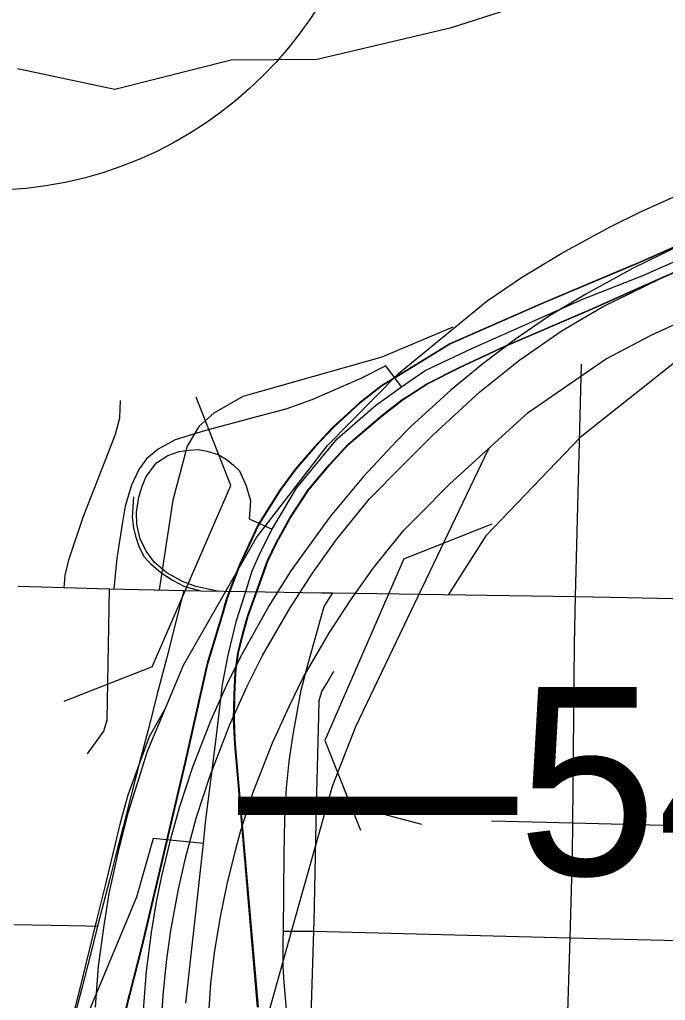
# Model space of a CAD drawing. Extents: x -132.8 to -73.3, y -60 to -26.
# Drawn here: x -125.444 to -125.1, y -48.95 to -48.428 of the extents above; entities that cross this region are included whole.
import ezdxf

# ---------------------------------------------------------------- set-up
doc = ezdxf.new("R2010")
doc.units = 0
for name, color, linetype in [('Default', 7, 'Continuous'), ('tdCoCityStreetMinor', 7, 'Continuous'), ('tdCoDivCarto', 7, 'Continuous'), ('tdCoHydroRiver', 7, 'Continuous'), ('tdCoInt', 7, 'Continuous'), ('tdCoIntCL', 7, 'Continuous'), ('tdCoIntRamp', 7, 'Continuous'), ('tdCoIntRte', 7, 'Continuous'), ('tdCoPrimary', 7, 'Continuous'), ('tdCoShieldStRte', 7, 'Continuous'), ('tdCoStrucDivPri', 7, 'Continuous'), ('tdStHwyIntRefPost1', 7, 'Continuous')]:
    doc.layers.add(name, color=color, linetype=linetype)

msp = doc.modelspace()

# ---------------------------------------------------------------- linework, layer by layer
at = {"layer": 'Default'}
msp.add_lwpolyline([(-125.44672, -49.05558), (-125.44205, -49.04761), (-125.43907, -49.04152), (-125.43551, -49.0333), (-125.4302, -49.01647), (-125.42808, -49.00789), (-125.42127, -48.98025), (-125.41243, -48.94572), (-125.40294, -48.90727), (-125.39833, -48.8887), (-125.39016, -48.85463), (-125.38623, -48.84058), (-125.37495, -48.80952), (-125.36642, -48.79442)], dxfattribs=at)
at = {"layer": 'tdCoCityStreetMinor'}
for p, q in [((-125.44476, -48.72957), (-125.4203, -48.73026)), ((-125.2774, -48.7331), (-125.14812, -48.73509)), ((-125.19288, -48.85432), (-125.14958, -48.85546)), ((-125.30357, -48.91307), (-125.2875, -48.91305)), ((-125.2875, -48.91305), (-125.15106, -48.91653)), ((-125.15292, -48.97846), (-125.15106, -48.91653))]:
    msp.add_line(p, q, dxfattribs=at)
for points in [[(-125.14812, -48.73509), (-125.14578, -48.63903), (-125.145, -48.61152)], [(-125.4203, -48.73026), (-125.41988, -48.72393), (-125.41791, -48.71554), (-125.41027, -48.69285), (-125.39695, -48.65882), (-125.393, -48.64871), (-125.39078, -48.64008), (-125.39038, -48.63087)], [(-125.4203, -48.73026), (-125.39621, -48.73094), (-125.3566, -48.73182)], [(-125.408, -48.81867), (-125.3992, -48.80658), (-125.39753, -48.80066), (-125.39621, -48.73095)], [(-125.3566, -48.73182), (-125.35969, -48.74364), (-125.36561, -48.7674), (-125.37095, -48.78746), (-125.37514, -48.80406), (-125.38016, -48.8233), (-125.38484, -48.84146), (-125.38888, -48.85751), (-125.39316, -48.87378), (-125.3962, -48.88587), (-125.4026, -48.91035)], [(-125.3566, -48.73182), (-125.3476, -48.73202), (-125.32331, -48.73239), (-125.28333, -48.73301), (-125.2774, -48.7331)], [(-125.30357, -48.91307), (-125.30324, -48.87213), (-125.30291, -48.85376), (-125.30258, -48.84587), (-125.30192, -48.83699), (-125.30061, -48.82285), (-125.29863, -48.80954), (-125.2942, -48.78488), (-125.29107, -48.77255), (-125.28515, -48.75174), (-125.28187, -48.7403), (-125.2774, -48.7331)], [(-125.14958, -48.85546), (-125.14874, -48.76036), (-125.14812, -48.73509)], [(-125.14812, -48.73509), (-125.1205, -48.73552), (-125.00974, -48.7381)], [(-125.28596, -48.84649), (-125.28488, -48.79874), (-125.28468, -48.7903), (-125.28328, -48.78557), (-125.28032, -48.78093), (-125.27673, -48.77481)], [(-125.2875, -48.91305), (-125.28735, -48.90799), (-125.28596, -48.84649)], [(-125.28596, -48.84649), (-125.2787, -48.84667), (-125.26711, -48.84766), (-125.25552, -48.84939), (-125.23012, -48.85605)], [(-125.15106, -48.91653), (-125.14973, -48.87208), (-125.14958, -48.85546)], [(-125.14958, -48.85546), (-125.01314, -48.85905), (-124.92088, -48.86147), (-124.87745, -48.8627)], [(-125.44719, -48.90942), (-125.42738, -48.90989), (-125.41791, -48.91011), (-125.40875, -48.91024), (-125.4026, -48.91035)], [(-125.4026, -48.91035), (-125.40458, -48.91834), (-125.4077, -48.93091), (-125.41093, -48.94341), (-125.41397, -48.95492), (-125.41701, -48.96675), (-125.41939, -48.97653), (-125.42343, -48.99145), (-125.42679, -49.00436), (-125.42983, -49.01669), (-125.43205, -49.02622), (-125.43317, -49.03359)], [(-125.29519, -49.03652), (-125.29753, -49.00922), (-125.29929, -48.98594), (-125.30127, -48.96309), (-125.30324, -48.9402), (-125.30373, -48.93181), (-125.30373, -48.91751), (-125.30357, -48.91307)], [(-125.28727, -48.97222), (-125.28779, -48.97101), (-125.28853, -48.9684), (-125.28908, -48.96396), (-125.2875, -48.91305)], [(-125.15106, -48.91653), (-125.01481, -48.92), (-124.97932, -48.9209), (-124.87904, -48.92361)]]:
    msp.add_lwpolyline(points, dxfattribs=at)
at = {"layer": 'tdCoDivCarto'}
for p, q in [((-125.08693, -48.54548), (-125.11756, -48.56039)), ((-125.10374, -48.56633), (-125.07846, -48.55517)), ((-125.10374, -48.56633), (-125.07846, -48.55517)), ((-125.11756, -48.56039), (-125.14262, -48.5742)), ((-125.13384, -48.58094), (-125.10374, -48.56633)), ((-125.14262, -48.5742), (-125.16254, -48.58613)), ((-125.15523, -48.59363), (-125.13384, -48.58094)), ((-125.16254, -48.58613), (-125.18019, -48.59816)), ((-125.17782, -48.60922), (-125.15523, -48.59363)), ((-125.18019, -48.59816), (-125.19755, -48.61138)), ((-125.19919, -48.62618), (-125.17782, -48.60922)), ((-125.19755, -48.61138), (-125.21432, -48.62519)), ((-125.21432, -48.62519), (-125.23592, -48.64472)), ((-125.22418, -48.64924), (-125.19919, -48.62618)), ((-125.23592, -48.64472), (-125.24339, -48.65234)), ((-125.24062, -48.6657), (-125.22418, -48.64924)), ((-125.24339, -48.65234), (-125.26105, -48.67128)), ((-125.25785, -48.68313), (-125.24062, -48.6657)), ((-125.26105, -48.67128), (-125.2788, -48.69249)), ((-125.27531, -48.70474), (-125.25785, -48.68313)), ((-125.2788, -48.69249), (-125.29419, -48.7137)), ((-125.28813, -48.72269), (-125.27531, -48.70474)), ((-125.29419, -48.7137), (-125.29998, -48.72192)), ((-125.29998, -48.72192), (-125.31122, -48.73977)), ((-125.30007, -48.74104), (-125.28813, -48.72269)), ((-125.31122, -48.73977), (-125.32641, -48.76709)), ((-125.31476, -48.76639), (-125.30007, -48.74104)), ((-125.32285, -48.78276), (-125.31476, -48.76639)), ((-125.32641, -48.76709), (-125.33391, -48.78219)), ((-125.33391, -48.78219), (-125.34226, -48.80083)), ((-125.33213, -48.80308), (-125.32285, -48.78276)), ((-125.34226, -48.80083), (-125.35203, -48.82579)), ((-125.34288, -48.8307), (-125.33213, -48.80308)), ((-125.35203, -48.82579), (-125.35913, -48.84749)), ((-125.35008, -48.8529), (-125.34288, -48.8307)), ((-125.35913, -48.84749), (-125.36418, -48.86529)), ((-125.3557, -48.8742), (-125.35008, -48.8529)), ((-125.36418, -48.86529), (-125.36872, -48.88443)), ((-125.35955, -48.89078), (-125.3557, -48.8742)), ((-125.36872, -48.88443), (-125.37139, -48.89745)), ((-125.36349, -48.91277), (-125.35955, -48.89078)), ((-125.37139, -48.89745), (-125.37395, -48.91373)), ((-125.36586, -48.92935), (-125.36349, -48.91277)), ((-125.37395, -48.91373), (-125.37676, -48.93424)), ((-125.36764, -48.9472), (-125.36586, -48.92935)), ((-125.37676, -48.93424), (-125.37834, -48.95506)), ((-125.36862, -48.96209), (-125.36764, -48.9472))]:
    msp.add_line(p, q, dxfattribs=at)
for points in [[(-125.08693, -48.54548), (-125.11756, -48.56039), (-125.14262, -48.5742), (-125.16254, -48.58613), (-125.18019, -48.59816), (-125.19755, -48.61138), (-125.21432, -48.62519), (-125.23592, -48.64472), (-125.24339, -48.65234), (-125.26105, -48.67128), (-125.2788, -48.69249), (-125.29419, -48.7137), (-125.29998, -48.72192), (-125.31122, -48.73977), (-125.32641, -48.76709), (-125.33391, -48.78219), (-125.34226, -48.80083), (-125.35203, -48.82579), (-125.35913, -48.84749), (-125.36418, -48.86529), (-125.36872, -48.88443), (-125.37139, -48.89745), (-125.37395, -48.91373), (-125.37676, -48.93424), (-125.37834, -48.95506)], [(-125.08341, -48.54393), (-125.11517, -48.55789)], [(-125.08341, -48.54393), (-125.11517, -48.55789)], [(-125.11517, -48.55789), (-125.11776, -48.55902), (-125.16535, -48.579), (-125.21467, -48.6007), (-125.24384, -48.61855)], [(-125.11517, -48.55789), (-125.11776, -48.55902), (-125.16535, -48.579), (-125.21467, -48.6007), (-125.24384, -48.61855)], [(-125.11019, -48.56918), (-125.07846, -48.55517)], [(-125.11019, -48.56918), (-125.07846, -48.55517)], [(-125.24062, -48.6657), (-125.22418, -48.64924), (-125.19919, -48.62618), (-125.17782, -48.60922), (-125.15523, -48.59363), (-125.13384, -48.58094), (-125.10374, -48.56633)], [(-125.23738, -48.62862), (-125.22692, -48.62191), (-125.20941, -48.61303), (-125.19904, -48.60822), (-125.18549, -48.60193), (-125.13913, -48.58196), (-125.11019, -48.56918)], [(-125.23738, -48.62862), (-125.22692, -48.62191), (-125.20941, -48.61303), (-125.19904, -48.60822), (-125.18549, -48.60193), (-125.13913, -48.58196), (-125.11019, -48.56918)], [(-125.24384, -48.61855), (-125.25092, -48.62289), (-125.26301, -48.63226), (-125.27706, -48.64509), (-125.28668, -48.65545), (-125.29704, -48.66728), (-125.30542, -48.67863), (-125.3158, -48.69541)], [(-125.24384, -48.61855), (-125.25092, -48.62289), (-125.26301, -48.63226), (-125.27706, -48.64509), (-125.28668, -48.65545), (-125.29704, -48.66728), (-125.30542, -48.67863), (-125.3158, -48.69541)], [(-125.30464, -48.70181), (-125.29992, -48.69318), (-125.29005, -48.67838), (-125.27895, -48.66506), (-125.26884, -48.65397), (-125.25133, -48.63917), (-125.23999, -48.63029), (-125.23738, -48.62862)], [(-125.30464, -48.70181), (-125.29992, -48.69318), (-125.29005, -48.67838), (-125.27895, -48.66506), (-125.26884, -48.65397), (-125.25133, -48.63917), (-125.23999, -48.63029), (-125.23738, -48.62862)], [(-125.36862, -48.96209), (-125.36764, -48.9472), (-125.36586, -48.92935), (-125.36349, -48.91277), (-125.35955, -48.89078), (-125.3557, -48.8742), (-125.35008, -48.8529), (-125.34288, -48.8307), (-125.33213, -48.80308), (-125.32285, -48.78276), (-125.31476, -48.76639), (-125.30007, -48.74104), (-125.28813, -48.72269), (-125.27531, -48.70474), (-125.25785, -48.68313), (-125.24062, -48.6657)], [(-125.3158, -48.69541), (-125.31701, -48.69737), (-125.32503, -48.71474), (-125.32722, -48.71947)], [(-125.3158, -48.69541), (-125.31701, -48.69737), (-125.32503, -48.71474), (-125.32722, -48.71947)], [(-125.31302, -48.71941), (-125.31241, -48.71771), (-125.31175, -48.71586), (-125.30707, -48.70625), (-125.30464, -48.70181)], [(-125.31302, -48.71941), (-125.31241, -48.71771), (-125.31175, -48.71586), (-125.30707, -48.70625), (-125.30464, -48.70181)], [(-125.32722, -48.71947), (-125.32737, -48.71981), (-125.33354, -48.73609), (-125.33471, -48.74005), (-125.33557, -48.74293)], [(-125.32722, -48.71947), (-125.32737, -48.71981), (-125.33354, -48.73609), (-125.33471, -48.74005), (-125.33557, -48.74293)], [(-125.32146, -48.74295), (-125.31302, -48.71941)], [(-125.32146, -48.74295), (-125.31302, -48.71941)], [(-125.33557, -48.74293), (-125.33665, -48.74655), (-125.34379, -48.77057), (-125.34439, -48.77258), (-125.35573, -48.82314), (-125.3657, -48.86537)], [(-125.3356, -48.74301), (-125.33665, -48.74655), (-125.34379, -48.77057), (-125.34439, -48.77258), (-125.35573, -48.82314), (-125.3657, -48.86537)], [(-125.33557, -48.74293), (-125.3356, -48.74301)], [(-125.32925, -48.81072), (-125.32976, -48.8002), (-125.32951, -48.78738), (-125.32902, -48.77554), (-125.32754, -48.76519), (-125.32507, -48.75507), (-125.32256, -48.74617), (-125.32236, -48.74546), (-125.32146, -48.74295)], [(-125.32925, -48.81072), (-125.32976, -48.8002), (-125.32951, -48.78738), (-125.32902, -48.77554), (-125.32754, -48.76519), (-125.32507, -48.75507), (-125.32256, -48.74617), (-125.32236, -48.74546), (-125.32146, -48.74295)], [(-125.31698, -48.95337), (-125.326, -48.85017), (-125.32902, -48.81574), (-125.32925, -48.81072)], [(-125.31698, -48.95337), (-125.326, -48.85017), (-125.32902, -48.81574), (-125.32925, -48.81072)], [(-125.3657, -48.86537), (-125.37867, -48.9203), (-125.38537, -48.94668)], [(-125.3657, -48.86537), (-125.37867, -48.9203), (-125.38537, -48.94668)], [(-125.38537, -48.94668), (-125.38606, -48.9494), (-125.39469, -48.98516), (-125.39963, -49.01179), (-125.40185, -49.03448), (-125.40333, -49.04952), (-125.40234, -49.07566), (-125.40038, -49.09007)], [(-125.38537, -48.94668), (-125.38606, -48.9494), (-125.39469, -48.98516), (-125.39963, -49.01179), (-125.40185, -49.03448), (-125.40333, -49.04952), (-125.40234, -49.07566), (-125.40038, -49.09007)]]:
    msp.add_lwpolyline(points, dxfattribs=at)
at = {"layer": 'tdCoHydroRiver'}
msp.add_lwpolyline([(-125.44519, -48.45419), (-125.39341, -48.46513), (-125.33141, -48.44955), (-125.28562, -48.44927), (-125.21412, -48.43239), (-124.72986, -48.27739), (-124.64182, -48.23415), (-124.58406, -48.20109), (-124.15078, -48.00677), (-124.05949, -47.96047), (-123.88918, -47.85488), (-123.79938, -47.80538), (-123.6817, -47.71881), (-123.60493, -47.62791)], dxfattribs=at)
at = {"layer": 'tdCoInt'}
for points in [[(-125.40367, -48.95353), (-125.40201, -48.9316), (-125.39906, -48.91008), (-125.39637, -48.893), (-125.39114, -48.86902), (-125.38609, -48.84959), (-125.37595, -48.81734), (-125.3569, -48.77151), (-125.31804, -48.7036), (-125.28017, -48.65472), (-125.24234, -48.61647), (-125.19519, -48.57787), (-125.17639, -48.56506), (-125.15546, -48.55252), (-125.14245, -48.54535), (-125.12945, -48.53819), (-125.11363, -48.53049), (-124.98968, -48.47501), (-124.8157, -48.40227)], [(-125.34421, -48.9705), (-125.34226, -48.94081), (-125.3403, -48.92455), (-125.33731, -48.90628), (-125.33362, -48.88802), (-125.32914, -48.87009), (-125.32646, -48.85995), (-125.3197, -48.8391), (-125.30947, -48.81281), (-125.30065, -48.79349), (-125.2931, -48.77821), (-125.27914, -48.75413), (-125.2735, -48.74545), (-125.26785, -48.73678), (-125.25578, -48.71987), (-125.23957, -48.69982), (-125.23139, -48.69154), (-125.21527, -48.67532), (-125.1733, -48.63725), (-125.13224, -48.60883), (-125.10798, -48.596), (-125.06423, -48.57605)]]:
    msp.add_lwpolyline(points, dxfattribs=at)
at = {"layer": 'tdCoIntCL'}
for points in [[(-125.24087, -48.62345), (-125.22827, -48.61482), (-125.20331, -48.60307), (-125.14397, -48.57676), (-125.11263, -48.56452), (-125.08088, -48.55055)], [(-125.24087, -48.62345), (-125.24922, -48.61243), (-125.26243, -48.61914), (-125.28857, -48.63048), (-125.30238, -48.63541), (-125.31999, -48.64007), (-125.34563, -48.64688), (-125.36125, -48.65168), (-125.37033, -48.65662), (-125.37647, -48.66183), (-125.38061, -48.66757), (-125.38448, -48.67585), (-125.38782, -48.68693), (-125.38942, -48.69655), (-125.39089, -48.70563), (-125.39236, -48.71471), (-125.39384, -48.731)], [(-125.30971, -48.69922), (-125.29662, -48.67745), (-125.27507, -48.6511), (-125.25465, -48.63343), (-125.24087, -48.62345)], [(-125.3387, -48.73224), (-125.35017, -48.72966), (-125.35738, -48.72712), (-125.36565, -48.72245), (-125.3722, -48.71698), (-125.3766, -48.7111), (-125.37981, -48.70456), (-125.38168, -48.69655), (-125.38181, -48.69014), (-125.38061, -48.68226), (-125.37874, -48.67638), (-125.37674, -48.67118), (-125.37126, -48.66397), (-125.36512, -48.66009), (-125.35911, -48.65796), (-125.35377, -48.65716), (-125.3491, -48.65689), (-125.34416, -48.65769), (-125.33842, -48.65956), (-125.33414, -48.66196), (-125.33014, -48.66517), (-125.32707, -48.66824), (-125.32346, -48.67612), (-125.32119, -48.68413), (-125.32186, -48.69367), (-125.30971, -48.69922)], [(-125.34625, -48.86637), (-125.34517, -48.85533), (-125.33948, -48.81058), (-125.33788, -48.79709), (-125.33613, -48.7819), (-125.33302, -48.76633), (-125.32861, -48.74789), (-125.32369, -48.7324), (-125.3203, -48.72142), (-125.31589, -48.71155), (-125.30971, -48.69922)], [(-125.34625, -48.86637), (-125.3729, -48.86377), (-125.38183, -48.89502), (-125.40681, -48.95491), (-125.41756, -48.97791), (-125.43518, -49.00993), (-125.44979, -49.03422), (-125.46011, -49.04905), (-125.47328, -49.06475), (-125.48487, -49.07807), (-125.4972, -49.09065), (-125.51051, -49.10175), (-125.55038, -49.1318)], [(-125.35556, -48.9513), (-125.34625, -48.86637)]]:
    msp.add_lwpolyline(points, dxfattribs=at)
at = {"layer": 'tdCoIntRamp'}
for points in [[(-125.03773, -48.56483), (-125.14575, -48.65055), (-125.196, -48.70284), (-125.21573, -48.73405)], [(-125.21346, -48.59178), (-125.25127, -48.60769), (-125.32525, -48.62865), (-125.34066, -48.63759), (-125.34868, -48.64468), (-125.35484, -48.65516), (-125.36255, -48.68383), (-125.36969, -48.73153)], [(-125.34333, -49.05682), (-125.33845, -49.04743), (-125.3309, -49.02944), (-125.3253, -49.01271), (-125.32087, -48.99552), (-125.31793, -48.9798), (-125.29722, -48.90567), (-125.27753, -48.83593), (-125.26513, -48.80413), (-125.19429, -48.65629)]]:
    msp.add_lwpolyline(points, dxfattribs=at)
at = {"layer": 'tdCoIntRte'}
for points in [[(-125.08378, -48.54393), (-125.11555, -48.55789), (-125.11813, -48.55902), (-125.16573, -48.579), (-125.21505, -48.6007), (-125.24422, -48.61855), (-125.2513, -48.62289), (-125.26339, -48.63226), (-125.27744, -48.64509), (-125.28706, -48.65545), (-125.29742, -48.66728), (-125.3058, -48.67863), (-125.31618, -48.69541), (-125.31739, -48.69737), (-125.32541, -48.71474), (-125.32676, -48.71765), (-125.32775, -48.71981), (-125.33392, -48.73609), (-125.33509, -48.74005), (-125.33595, -48.74293), (-125.33702, -48.74655), (-125.34417, -48.77057), (-125.34477, -48.77258), (-125.35611, -48.82314), (-125.36608, -48.86537), (-125.37904, -48.9203), (-125.38575, -48.94668), (-125.38644, -48.9494), (-125.39507, -48.98516)], [(-125.08378, -48.54393), (-125.11555, -48.55789), (-125.11813, -48.55902), (-125.16573, -48.579), (-125.21505, -48.6007), (-125.24422, -48.61855), (-125.2513, -48.62289), (-125.26339, -48.63226), (-125.27744, -48.64509), (-125.28706, -48.65545), (-125.29742, -48.66728), (-125.3058, -48.67863), (-125.31618, -48.69541), (-125.31739, -48.69737), (-125.32541, -48.71474), (-125.3276, -48.71947), (-125.32775, -48.71981), (-125.33392, -48.73609), (-125.33509, -48.74005), (-125.33595, -48.74293), (-125.33597, -48.74301), (-125.33702, -48.74655), (-125.34417, -48.77057), (-125.34477, -48.77258), (-125.35611, -48.82314), (-125.36608, -48.86537), (-125.37904, -48.9203), (-125.38575, -48.94668), (-125.38644, -48.9494), (-125.39507, -48.98516)], [(-125.31736, -48.95337), (-125.32638, -48.85017), (-125.32939, -48.81574), (-125.32963, -48.81072), (-125.33013, -48.8002), (-125.32989, -48.78738), (-125.32939, -48.77554), (-125.32791, -48.76519), (-125.32545, -48.75507), (-125.32308, -48.74669), (-125.32294, -48.74617), (-125.32274, -48.74546), (-125.31886, -48.73463), (-125.31279, -48.71771), (-125.31213, -48.71586), (-125.30745, -48.70625), (-125.30502, -48.70181), (-125.30029, -48.69318), (-125.29043, -48.67838), (-125.27933, -48.66506), (-125.27151, -48.65647), (-125.26922, -48.65397), (-125.25171, -48.63917), (-125.24037, -48.63029), (-125.23776, -48.62862), (-125.2273, -48.62191), (-125.20979, -48.61303), (-125.19942, -48.60822), (-125.18587, -48.60193), (-125.13951, -48.58196), (-125.11057, -48.56918), (-125.07884, -48.55517)], [(-125.31736, -48.95337), (-125.32638, -48.85017), (-125.32939, -48.81574), (-125.32963, -48.81072), (-125.33013, -48.8002), (-125.32989, -48.78738), (-125.32939, -48.77554), (-125.32791, -48.76519), (-125.32545, -48.75507), (-125.32294, -48.74617), (-125.32274, -48.74546), (-125.32184, -48.74295), (-125.3134, -48.71941), (-125.31279, -48.71771), (-125.31213, -48.71586), (-125.30745, -48.70625), (-125.30502, -48.70181), (-125.30029, -48.69318), (-125.29043, -48.67838), (-125.27933, -48.66506), (-125.26922, -48.65397), (-125.25171, -48.63917), (-125.24037, -48.63029), (-125.23776, -48.62862), (-125.2273, -48.62191), (-125.20979, -48.61303), (-125.19942, -48.60822), (-125.18587, -48.60193), (-125.13951, -48.58196), (-125.11057, -48.56918), (-125.07884, -48.55517)], [(-125.34798, -48.73202), (-125.35614, -48.72986), (-125.3628, -48.72641), (-125.36896, -48.72246), (-125.37414, -48.71778), (-125.37759, -48.71408), (-125.38031, -48.7089), (-125.38203, -48.70372), (-125.38327, -48.69854), (-125.38401, -48.69287), (-125.38327, -48.68202)], [(-125.34798, -48.73202), (-125.35614, -48.72986), (-125.3628, -48.72641), (-125.36329, -48.72609), (-125.36896, -48.72246), (-125.37414, -48.71778), (-125.37759, -48.71408), (-125.38031, -48.7089), (-125.38203, -48.70372), (-125.38327, -48.69854), (-125.38401, -48.69287), (-125.38327, -48.68202)]]:
    msp.add_lwpolyline(points, dxfattribs=at)
at = {"layer": 'tdCoPrimary'}
msp.add_line((-125.10374, -48.56633), (-125.07846, -48.55517), dxfattribs=at)
msp.add_line((-125.10374, -48.56633), (-125.07846, -48.55517), dxfattribs=at)
for points in [[(-125.08693, -48.54548), (-125.11756, -48.56039), (-125.14262, -48.5742), (-125.16254, -48.58613), (-125.18019, -48.59816), (-125.19755, -48.61138), (-125.21432, -48.62519), (-125.23592, -48.64472), (-125.24339, -48.65234), (-125.26105, -48.67128), (-125.2788, -48.69249), (-125.29419, -48.7137), (-125.29998, -48.72192), (-125.31122, -48.73977), (-125.32641, -48.76709), (-125.33391, -48.78219), (-125.34226, -48.80083), (-125.35203, -48.82579), (-125.35913, -48.84749), (-125.36418, -48.86529), (-125.36872, -48.88443), (-125.37139, -48.89745), (-125.37395, -48.91373), (-125.37676, -48.93424), (-125.37834, -48.95506)], [(-125.08693, -48.54548), (-125.11756, -48.56039), (-125.14262, -48.5742), (-125.16254, -48.58613), (-125.18019, -48.59816), (-125.19755, -48.61138), (-125.21432, -48.62519), (-125.23592, -48.64472), (-125.24339, -48.65234), (-125.26105, -48.67128), (-125.2788, -48.69249), (-125.29419, -48.7137), (-125.29998, -48.72192), (-125.31122, -48.73977), (-125.32641, -48.76709), (-125.33391, -48.78219), (-125.34226, -48.80083), (-125.35203, -48.82579), (-125.35913, -48.84749), (-125.36418, -48.86529), (-125.36872, -48.88443), (-125.37139, -48.89745), (-125.37395, -48.91373), (-125.37676, -48.93424), (-125.37834, -48.95506)], [(-125.08693, -48.54548), (-125.11756, -48.56039), (-125.14262, -48.5742), (-125.16254, -48.58613), (-125.18019, -48.59816), (-125.19755, -48.61138), (-125.21432, -48.62519), (-125.23592, -48.64472), (-125.24339, -48.65234), (-125.26105, -48.67128), (-125.2788, -48.69249), (-125.29419, -48.7137), (-125.29998, -48.72192), (-125.31122, -48.73977), (-125.32641, -48.76709), (-125.33391, -48.78219), (-125.34226, -48.80083), (-125.35203, -48.82579), (-125.35913, -48.84749), (-125.36418, -48.86529), (-125.36872, -48.88443), (-125.37139, -48.89745), (-125.37395, -48.91373), (-125.37676, -48.93424), (-125.37834, -48.95506)], [(-125.36862, -48.96209), (-125.36764, -48.9472), (-125.36586, -48.92935), (-125.36349, -48.91277), (-125.35955, -48.89078), (-125.3557, -48.8742), (-125.35008, -48.8529), (-125.34288, -48.8307), (-125.33213, -48.80308), (-125.32285, -48.78276), (-125.31476, -48.76639), (-125.30007, -48.74104), (-125.28813, -48.72269), (-125.27531, -48.70474), (-125.25785, -48.68313), (-125.24062, -48.6657), (-125.22418, -48.64924), (-125.19919, -48.62618), (-125.17782, -48.60922), (-125.15523, -48.59363), (-125.13384, -48.58094), (-125.10374, -48.56633), (-125.07846, -48.55517)], [(-125.24062, -48.6657), (-125.22418, -48.64924), (-125.19919, -48.62618), (-125.17782, -48.60922), (-125.15523, -48.59363), (-125.13384, -48.58094), (-125.10374, -48.56633)], [(-125.24062, -48.6657), (-125.22418, -48.64924), (-125.19919, -48.62618), (-125.17782, -48.60922), (-125.15523, -48.59363), (-125.13384, -48.58094), (-125.10374, -48.56633)], [(-125.36862, -48.96209), (-125.36764, -48.9472), (-125.36586, -48.92935), (-125.36349, -48.91277), (-125.35955, -48.89078), (-125.3557, -48.8742), (-125.35008, -48.8529), (-125.34288, -48.8307), (-125.33213, -48.80308), (-125.32285, -48.78276), (-125.31476, -48.76639), (-125.30007, -48.74104), (-125.28813, -48.72269), (-125.27531, -48.70474), (-125.25785, -48.68313), (-125.24062, -48.6657)], [(-125.36862, -48.96209), (-125.36764, -48.9472), (-125.36586, -48.92935), (-125.36349, -48.91277), (-125.35955, -48.89078), (-125.3557, -48.8742), (-125.35008, -48.8529), (-125.34288, -48.8307), (-125.33213, -48.80308), (-125.32285, -48.78276), (-125.31476, -48.76639), (-125.30007, -48.74104), (-125.28813, -48.72269), (-125.27531, -48.70474), (-125.25785, -48.68313), (-125.24062, -48.6657)]]:
    msp.add_lwpolyline(points, dxfattribs=at)
at = {"layer": 'tdCoShieldStRte'}
msp.add_circle((-125.46179, -48.31061), 0.20845, dxfattribs=at)
at = {"layer": 'tdCoStrucDivPri'}
for p, q in [((-125.33163, -48.67595), (-125.35012, -48.62904)), ((-125.37353, -48.77237), (-125.33163, -48.67595)), ((-125.23953, -48.71494), (-125.19263, -48.69645)), ((-125.23953, -48.71494), (-125.28152, -48.81156)), ((-125.37353, -48.77237), (-125.42043, -48.79084)), ((-125.28152, -48.81156), (-125.26264, -48.8594))]:
    msp.add_line(p, q, dxfattribs=at)

# ---------------------------------------------------------------- texts
at = {"layer": 'tdStHwyIntRefPost1'}
msp.add_text('‒‒54', height=0.1, dxfattribs=at).set_placement((-125.32786, -48.88326))

doc.saveas('drawing.dxf')
